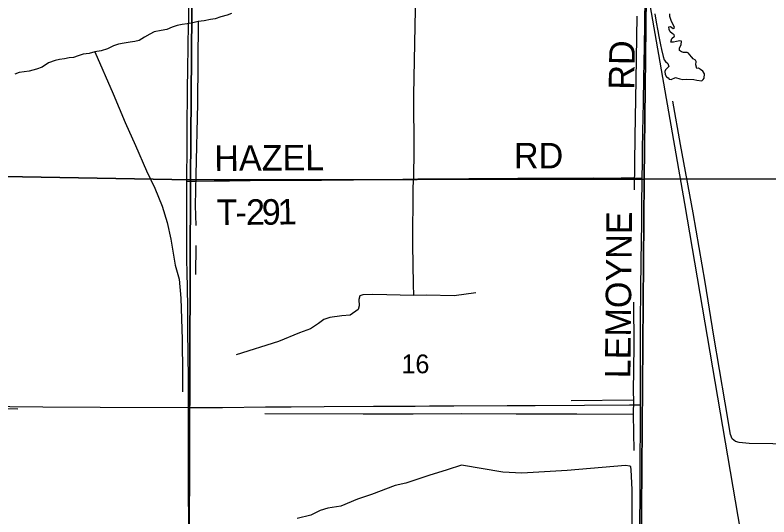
# Model space of a CAD drawing. Extents: x 1443599 to 1910620, y 1028088 to 1361369.
# Drawn here: x 1694297 to 1703166, y 1267645 to 1273544 of the extents above; entities that cross this region are included whole.
import ezdxf

# ---------------------------------------------------------------- set-up
doc = ezdxf.new("R2010")
doc.units = 0
for name, color, linetype in [('GM_X_County_Road', 7, 'Continuous'), ('GM_X_Minor_Lake', 7, 'Continuous'), ('GM_X_Minor_River', 7, 'Continuous'), ('GM_X_Rail_Line', 7, 'Continuous'), ('GM_X_Section', 7, 'Continuous'), ('GM_X_Section_Text', 7, 'Continuous'), ('GM_X_Township_Road', 7, 'Continuous'), ('GM_X_Township_Road_Text', 7, 'Continuous')]:
    doc.layers.add(name, color=color, linetype=linetype)

msp = doc.modelspace()

# ---------------------------------------------------------------- linework, layer by layer
at = {"layer": 'GM_X_County_Road'}
for points in [[(1696318.8, 1271589.5), (1696318.9, 1271659.1), (1696321.2, 1271941.4), (1696321.5, 1272026.8), (1696321.9, 1272121.9), (1696323.5, 1272361.6), (1696325.4, 1272502.7), (1696327.3, 1272722.7), (1696329, 1272860.5), (1696333.7, 1273220), (1696338.3, 1273393.8), (1696340.7, 1273505.5), (1696342.9, 1273689.4), (1696345.8, 1273879.7), (1696349, 1274096.4), (1696351.2, 1274217.8), (1696352.2, 1274274.6)], [(1696336.6, 1268930.9), (1696336.6, 1268973.8), (1696335.7, 1269252.8), (1696333.4, 1269568), (1696330.1, 1269817.5), (1696330.6, 1269902.8), (1696329.8, 1270099.9), (1696324, 1270346), (1696321, 1270513.4), (1696318.5, 1270670.9), (1696316.6, 1271025.5), (1696317.5, 1271337.4), (1696318.7, 1271517.9), (1696318.8, 1271589.5)], [(1696343.2, 1266270.9), (1696343.3, 1266397.6), (1696343.5, 1266446.8), (1696343.5, 1266811.3), (1696343.5, 1267037.8), (1696342.6, 1267244.6), (1696341.8, 1267421.9), (1696341.2, 1267563.1), (1696340.2, 1267668.1), (1696339.2, 1267858.5), (1696339, 1268052.2), (1696337.2, 1268305), (1696337.8, 1268413.3), (1696336.7, 1268626.8), (1696337.3, 1268721), (1696336.5, 1268835.9), (1696336.6, 1268930.9)]]:
    msp.add_lwpolyline(points, dxfattribs=at)
at = {"layer": 'GM_X_Minor_Lake'}
msp.add_lwpolyline([(1701822, 1273557.9), (1701839.6, 1273461.3), (1701857, 1273358.7), (1701871.4, 1273292.2), (1701890.9, 1273193.6), (1701903.5, 1273137.1), (1701921.5, 1273056.6), (1701934.5, 1273016.2), (1701948.1, 1272999.8), (1701975.5, 1272975.1), (1701988.6, 1272938.7), (1701966, 1272915.2), (1701947.6, 1272901.6), (1701941.1, 1272879.8), (1701946.2, 1272843.6), (1701961.5, 1272817.1), (1701979.2, 1272804.7), (1701992.9, 1272790.3), (1702014.7, 1272785.8), (1702065.3, 1272808.6), (1702116.9, 1272793.3), (1702152.7, 1272784.5), (1702198.9, 1272791.3), (1702282.7, 1272785.3), (1702318.6, 1272780.4), (1702378.3, 1272771), (1702390.6, 1272784.7), (1702405, 1272800.4), (1702406.4, 1272854.5), (1702387.1, 1272883), (1702361.7, 1272905.6), (1702338, 1272918.2), (1702315.9, 1272916.8), (1702305, 1272959.1), (1702309.9, 1272997.1), (1702302.3, 1273013.3), (1702274.7, 1273028), (1702259.3, 1273050.4), (1702232, 1273081.1), (1702220.4, 1273097.4), (1702204.6, 1273103.8), (1702160.6, 1273104.9), (1702136.8, 1273111.5), (1702115.2, 1273126), (1702114, 1273160.1), (1702134.9, 1273193.7), (1702137.9, 1273235.7), (1702118.1, 1273242.2), (1702079.8, 1273231.1), (1702043.6, 1273223.9), (1702011.6, 1273224.7), (1702022.7, 1273266.5), (1702055.4, 1273295.8), (1702049.8, 1273311.9), (1702026.2, 1273326.6), (1702002.6, 1273345.2), (1701991.4, 1273373.5), (1701988.1, 1273403.6), (1702006.2, 1273409.2), (1702039.6, 1273384.3), (1702055.9, 1273396), (1702044.6, 1273426.3), (1702017.7, 1273467), (1702001.1, 1273525.5), (1702000, 1273559.6)], dxfattribs=at)
at = {"layer": 'GM_X_Minor_River'}
for points in [[(1699013.5, 1273998.7), (1699000.9, 1273413.8), (1698984.9, 1272606.6), (1698986.3, 1271937.3), (1698985.1, 1271648.8), (1698977.9, 1271518.7), (1698973.1, 1270843.5), (1698979.6, 1270378.5), (1698984.4, 1270248.1)], [(1696843.1, 1273562.2), (1696792.6, 1273543.4), (1696718.1, 1273523.1), (1696649.6, 1273500.8), (1696597.4, 1273492), (1696523, 1273475.8), (1696452.8, 1273467.4), (1696374.3, 1273449.3), (1696322.1, 1273440.6), (1696262, 1273434), (1696203.6, 1273419.4), (1696145.2, 1273402.8), (1696080.5, 1273372.2), (1696016.3, 1273363.8), (1695933.9, 1273345.8), (1695883.3, 1273320.9), (1695820.3, 1273282.4), (1695757.4, 1273245.8), (1695705.1, 1273233.1), (1695650.9, 1273224.3), (1695578.7, 1273214.1), (1695514.4, 1273203.6), (1695455.9, 1273183), (1695383.1, 1273148.7), (1695310.5, 1273124.4), (1695234.2, 1273112.2), (1695169.8, 1273093.7), (1695099.5, 1273083.4), (1695041, 1273062.8), (1694982.6, 1273046.1), (1694932.5, 1273039.3)], [(1696452.8, 1273467.4), (1696442.9, 1272503.8), (1696424, 1271664.7), (1696417.1, 1271306.1), (1696423.3, 1271069.6)], [(1701582.6, 1271487.7), (1701592.1, 1272112.7), (1701604.8, 1272783.7), (1701617.4, 1273532.8)], [(1695234.2, 1273112.2), (1695449.9, 1272616), (1695593.5, 1272279.9), (1695712.8, 1272010.5), (1695841.3, 1271710.8), (1695942.3, 1271510), (1696027, 1271297.6), (1696086.2, 1271105.8), (1696129.3, 1270908.3), (1696181.7, 1270602.5), (1696225.7, 1270439.1), (1696246.1, 1270214.2), (1696264.1, 1269730.8), (1696268, 1269325.9), (1696264.8, 1269115.6)], [(1694932.5, 1273039.3), (1694878.3, 1273030.6), (1694820, 1273020), (1694769.8, 1273009.2), (1694691.1, 1272981.1), (1694615.8, 1272930.8), (1694549.2, 1272906), (1694461.1, 1272884.4), (1694343.3, 1272867.1)], [(1694343.3, 1272867.1), (1694292.8, 1272850.4)], [(1704817.5, 1268491.8), (1704545.2, 1268474.4), (1704047.6, 1268486.4), (1703490, 1268499.9), (1702932.4, 1268509.4), (1702814.6, 1268518.3), (1702772.9, 1268529.3), (1702731.7, 1268562.3), (1702715, 1268612.8), (1702652.2, 1268985.1), (1702517.7, 1269767.8), (1702415.6, 1270405.5), (1702275.8, 1271218.5), (1702125.8, 1272023.6), (1702034.4, 1272530.8)], [(1696423.5, 1270835.1), (1696421, 1270492.5)], [(1699717, 1270278.5), (1699464.2, 1270244.5), (1699136.4, 1270250.4), (1698984.4, 1270248.1), (1698670.6, 1270253.8), (1698504, 1270257.6), (1698386.7, 1270256.6), (1698352.4, 1270243.4), (1698341.3, 1270201.5), (1698343.5, 1270127.3), (1698334.4, 1270081.5), (1698240.8, 1270017.6), (1698142.6, 1270010), (1698000.1, 1269989.4), (1697930, 1269963.4), (1697868.4, 1269916.4), (1697770.9, 1269856.7), (1697643.7, 1269807.6), (1697395.3, 1269707.4), (1696897.5, 1269551.2)], [(1701571.9, 1270169.4), (1701575.1, 1269654.4), (1701569.7, 1269115.5), (1701573.2, 1269015.2), (1701569, 1268847), (1701576.5, 1268424)], [(1694328.8, 1268912.6), (1692978.1, 1268921.3), (1692016.2, 1268924.8), (1690990.1, 1268932.1), (1690345.1, 1268942.6), (1689243.4, 1268968.2), (1688107.4, 1268982.8), (1687264, 1269000.9), (1686328.4, 1269015.7)], [(1701573.2, 1269015.2), (1700839.3, 1269010.9)], [(1701569, 1268847), (1700907.3, 1268851), (1700193.5, 1268852.2), (1699553.7, 1268855.7), (1698979.7, 1268853.5), (1698391.8, 1268851.7), (1697236.2, 1268857.6)], [(1701554.4, 1267128), (1701557.2, 1267967.6), (1701544.9, 1268196.3), (1701541.8, 1268232.4), (1701528.1, 1268242.8), (1701478.2, 1268250), (1700792.9, 1268188.5), (1700258.2, 1268157.3), (1700034.5, 1268168.7), (1699550.8, 1268254.6), (1699381.4, 1268198.6), (1699165.7, 1268129.6), (1698895.6, 1268040), (1698768.9, 1268013), (1698488.4, 1267907.6), (1698325.1, 1267853.4), (1698131.1, 1267771.9), (1697976.4, 1267745.6), (1697887.8, 1267719.7), (1697776.5, 1267666.3), (1697615.5, 1267624.1)]]:
    msp.add_lwpolyline(points, dxfattribs=at)
at = {"layer": 'GM_X_Rail_Line'}
msp.add_lwpolyline([(1706690.5, 1244887.8), (1706606.1, 1245603.4), (1706377.4, 1246882.7), (1705814.3, 1250180.6), (1704886.6, 1255544.5), (1704202.7, 1259535.8), (1702861.1, 1267304.9), (1702177.3, 1271326.8), (1700945.5, 1278383.5), (1700946.3, 1278377.1), (1700040.7, 1283682.2), (1699417.4, 1287302.6)], dxfattribs=at)
at = {"layer": 'GM_X_Section'}
for points in [[(1696403.2, 1277013.2), (1696362, 1271606.1), (1691085.3, 1271702.4), (1691080.9, 1276661.2), (1694453.6, 1277013.2)], [(1696403.2, 1277013.2), (1701757.8, 1277006.7), (1701757.8, 1276988.2), (1701696.9, 1271615.2), (1696362, 1271606.1)], [(1701757.8, 1277006.7), (1707037.6, 1277052.4), (1706953.8, 1271617), (1701696.9, 1271615.2), (1701757.8, 1276988.2)], [(1691085.3, 1271702.4), (1696362, 1271606.1), (1696341.3, 1266293.5), (1691034.3, 1266328.1)], [(1701696.9, 1271615.2), (1701653.9, 1266270.7), (1696341.3, 1266293.5), (1696362, 1271606.1)], [(1706953.8, 1271617), (1706926.2, 1266222.3), (1701653.9, 1266270.7), (1701696.9, 1271615.2)]]:
    msp.add_lwpolyline(points, close=True, dxfattribs=at)
at = {"layer": 'GM_X_Township_Road'}
for points in [[(1701675.5, 1271627.7), (1701679, 1271811.5), (1701680.2, 1271969.1), (1701684.1, 1272172.6), (1701689.4, 1272517.2), (1701695.9, 1272809.3), (1701701.2, 1273170.4), (1701705.9, 1273446.1), (1701707.9, 1273751.2), (1701707.7, 1273872.7), (1701708.3, 1273893.2)], [(1696318.8, 1271589.5), (1696328.1, 1271589.7), (1696417.7, 1271591.4), (1696639, 1271595), (1696737.6, 1271595.9), (1696819.6, 1271596.3), (1697062.6, 1271598.9), (1697505.9, 1271602.2), (1697748.8, 1271603.3), (1697903.1, 1271604.3), (1698277.4, 1271608.4), (1698507.3, 1271610.1), (1698681.2, 1271612.6), (1699035.9, 1271616.8), (1699183.6, 1271617.8), (1699426.6, 1271619.4), (1699502.1, 1271619.8), (1699561.2, 1271619.9), (1699636.7, 1271620.9), (1699708.9, 1271620.7), (1699925.6, 1271623.3), (1700211.3, 1271625.5), (1700467.4, 1271626.2), (1700808.9, 1271627), (1701009.2, 1271627.3), (1701104.4, 1271628.6), (1701281.7, 1271628.4), (1701426, 1271629.6), (1701516.3, 1271629.9), (1701579.7, 1271628.9), (1701665.5, 1271627.8), (1701675.5, 1271627.7)], [(1701654.1, 1268962.2), (1701654.2, 1269087), (1701653.6, 1269487.5), (1701655.8, 1269937.3), (1701659.1, 1270314.7), (1701663.4, 1270655.8), (1701669.5, 1271099.3), (1701672.3, 1271348.7), (1701674.4, 1271572), (1701675.5, 1271627.7)], [(1691070.7, 1268962), (1691257.1, 1268959.9), (1691388.4, 1268959.4), (1691542.7, 1268958.3), (1691756.1, 1268957.3), (1692593.3, 1268954.1), (1693148.1, 1268950.3), (1693844.1, 1268946.1), (1694625.5, 1268939.9), (1695298.5, 1268935.9), (1696336.6, 1268930.9)], [(1696336.6, 1268930.9), (1696349.1, 1268930.8), (1696736.5, 1268932.3), (1697242.1, 1268936.6), (1697544.2, 1268937.5), (1697934.8, 1268941.7), (1698512.6, 1268945), (1699005.1, 1268948.2), (1699172.6, 1268948.9), (1699458.2, 1268949.6), (1700085.3, 1268953.4), (1700416.9, 1268955.9), (1700998, 1268959.7), (1701526.6, 1268962.9), (1701618.5, 1268962.4), (1701654.1, 1268962.2)], [(1701634.8, 1266283.9), (1701636.1, 1266405.3), (1701638.7, 1266546.4), (1701639.9, 1266838.5), (1701642.2, 1267002.6), (1701643.4, 1267225.8), (1701644.4, 1267393.3), (1701645.7, 1267540.9), (1701646.4, 1267646.1), (1701649.7, 1267819.9), (1701652.4, 1268102.2), (1701652.6, 1268325.8), (1701653.5, 1268696.3), (1701654.1, 1268945.9), (1701654.1, 1268962.2)]]:
    msp.add_lwpolyline(points, dxfattribs=at)

# ---------------------------------------------------------------- texts
at = {"layer": 'GM_X_Section_Text'}
msp.add_text('16', height=221, rotation=0.00001, dxfattribs=at).set_placement((1698842.3, 1269333))
at = {"layer": 'GM_X_Township_Road_Text'}
for s, rotation, p in [('RD', 89.02451, (1701580, 1272664.3)), ('HAZEL', 0.4185, (1696641.9, 1271710.7)), ('RD', 0.00001, (1700166.7, 1271741.5)), ('T', 0.3, (1696667.1, 1271075.7)), ('2', 0.35445, (1697015, 1271077.6)), ('9', 0.49881, (1697200.6, 1271078.7)), ('1', 1.2001, (1697389.4, 1271080.4)), ('-', 0.31789, (1696891.6, 1271076.9)), ('LEMOYNE', 89.43848, (1701535.9, 1269272.5))]:
    msp.add_text(s, height=300, rotation=rotation, dxfattribs=at).set_placement(p)

doc.saveas('drawing.dxf')
